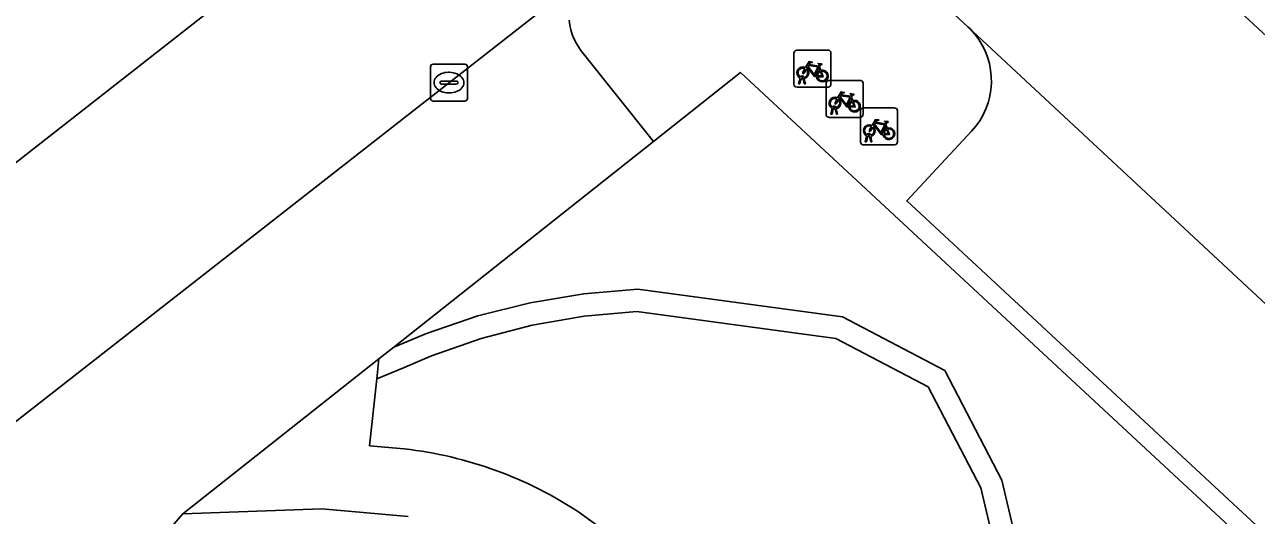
# Model space of a CAD drawing. Extents: x 159217 to 160349, y 381246 to 382172.
# Drawn here: x 159810.5 to 159843.78, y 381772.25 to 381785.53 of the extents above; entities that cross this region are included whole.
import ezdxf

# ---------------------------------------------------------------- set-up
doc = ezdxf.new("R2010")
doc.units = 0
for name, color, linetype in [('IMGEO_Fietsenrek', 7, 'Continuous'), ('IMGEO_Groenvoorziening', 7, 'Continuous'), ('IMGEO_Haag', 7, 'Continuous'), ('IMGEO_Kolk', 7, 'Continuous'), ('IMGEO_Parkeervlak_open', 7, 'Continuous'), ('IMGEO_Rijbaan_lokaal_open', 7, 'Continuous'), ('IMGEO_Voetpad_halfverhard', 7, 'Continuous'), ('IMGEO_Voetpad_open', 7, 'Continuous')]:
    doc.layers.add(name, color=color, linetype=linetype)

msp = doc.modelspace()

# ---------------------------------------------------------------- linework, layer by layer
at = {"layer": 'IMGEO_Fietsenrek'}
for p, q in [((159831.361, 381784.843), (159832.202, 381784.843)), ((159832.202, 381784.843), (159831.361, 381784.843)), ((159831.286, 381783.918), (159831.286, 381784.759)), ((159831.286, 381784.759), (159831.286, 381783.918)), ((159832.286, 381784.768), (159832.286, 381783.927)), ((159832.286, 381783.927), (159832.286, 381784.768)), ((159831.973, 381784.392), (159832.009, 381784.297)), ((159832.211, 381783.843), (159831.37, 381783.843)), ((159831.37, 381783.843), (159832.211, 381783.843)), ((159831.413, 381783.927), (159831.452, 381784.087)), ((159831.447, 381783.927), (159831.413, 381783.927)), ((159831.482, 381784.075), (159831.447, 381783.927)), ((159831.524, 381784.099), (159831.523, 381784.103)), ((159831.565, 381783.927), (159831.531, 381784.069)), ((159831.555, 381784.11), (159831.556, 381784.103)), ((159831.563, 381784.073), (159831.598, 381783.927)), ((159831.598, 381783.927), (159831.565, 381783.927)), ((159832.153, 381783.099), (159832.153, 381783.94)), ((159832.153, 381783.94), (159832.153, 381783.099)), ((159832.228, 381784.024), (159833.069, 381784.024)), ((159833.069, 381784.024), (159832.228, 381784.024)), ((159833.153, 381783.949), (159833.153, 381783.108)), ((159833.153, 381783.108), (159833.153, 381783.949)), ((159832.84, 381783.573), (159832.876, 381783.478)), ((159832.28, 381783.108), (159832.319, 381783.268)), ((159832.349, 381783.256), (159832.314, 381783.108)), ((159832.391, 381783.28), (159832.39, 381783.284)), ((159832.432, 381783.108), (159832.398, 381783.25)), ((159832.422, 381783.291), (159832.423, 381783.284)), ((159832.43, 381783.254), (159832.465, 381783.108)), ((159833.082, 381782.355), (159833.082, 381783.196)), ((159833.082, 381783.196), (159833.082, 381782.355)), ((159833.157, 381783.28), (159833.998, 381783.28)), ((159833.998, 381783.28), (159833.157, 381783.28)), ((159834.082, 381783.205), (159834.082, 381782.364)), ((159834.082, 381782.364), (159834.082, 381783.205)), ((159833.078, 381783.024), (159832.237, 381783.024)), ((159832.237, 381783.024), (159833.078, 381783.024)), ((159832.314, 381783.108), (159832.28, 381783.108)), ((159832.465, 381783.108), (159832.432, 381783.108)), ((159833.769, 381782.829), (159833.805, 381782.734)), ((159833.209, 381782.364), (159833.248, 381782.524)), ((159833.278, 381782.512), (159833.243, 381782.364)), ((159833.32, 381782.536), (159833.319, 381782.54)), ((159833.361, 381782.364), (159833.327, 381782.506)), ((159833.351, 381782.547), (159833.352, 381782.54)), ((159833.359, 381782.51), (159833.394, 381782.364)), ((159834.007, 381782.28), (159833.166, 381782.28)), ((159833.166, 381782.28), (159834.007, 381782.28)), ((159833.243, 381782.364), (159833.209, 381782.364)), ((159833.394, 381782.364), (159833.361, 381782.364))]:
    msp.add_line(p, q, dxfattribs=at)
for points in [[(159831.599, 381784.369), (159831.694, 381784.533), (159831.78, 381784.519), (159831.782, 381784.51), (159831.726, 381784.499), (159831.699, 381784.454), (159831.955, 381784.413)], [(159831.955, 381784.413), (159831.98, 381784.462), (159831.974, 381784.466), (159831.951, 381784.47), (159831.939, 381784.477), (159831.938, 381784.48), (159831.94, 381784.485), (159832.035, 381784.47), (159832.037, 381784.46), (159832.027, 381784.447), (159832.015, 381784.441), (159832.001, 381784.447), (159831.973, 381784.392)], [(159831.62, 381784.317), (159831.568, 381784.227), (159831.528, 381784.202), (159831.529, 381784.249), (159831.584, 381784.343)], [(159831.895, 381784.125), (159831.845, 381784.125), (159831.654, 381784.376), (159831.635, 381784.344)], [(159831.942, 381784.388), (159831.685, 381784.429), (159831.668, 381784.4), (159831.835, 381784.18), (159831.942, 381784.388)], [(159831.99, 381784.29), (159831.96, 381784.367), (159831.851, 381784.149), (159831.894, 381784.149)], [(159831.924, 381784.149), (159832.044, 381784.148), (159832, 381784.262)], [(159832.02, 381784.269), (159832.075, 381784.124), (159831.925, 381784.124)], [(159832.487, 381783.498), (159832.435, 381783.408), (159832.395, 381783.383), (159832.396, 381783.43), (159832.451, 381783.524)], [(159832.466, 381783.55), (159832.561, 381783.714), (159832.647, 381783.7), (159832.649, 381783.691), (159832.593, 381783.68), (159832.566, 381783.635), (159832.822, 381783.594)], [(159832.762, 381783.306), (159832.712, 381783.306), (159832.521, 381783.557), (159832.502, 381783.525)], [(159832.809, 381783.569), (159832.552, 381783.61), (159832.535, 381783.581), (159832.702, 381783.361), (159832.809, 381783.569)], [(159832.857, 381783.471), (159832.827, 381783.548), (159832.718, 381783.33), (159832.761, 381783.33)], [(159832.822, 381783.594), (159832.847, 381783.643), (159832.841, 381783.647), (159832.818, 381783.651), (159832.806, 381783.658), (159832.805, 381783.661), (159832.807, 381783.666), (159832.902, 381783.651), (159832.904, 381783.641), (159832.894, 381783.628), (159832.882, 381783.622), (159832.868, 381783.628), (159832.84, 381783.573)], [(159832.791, 381783.33), (159832.911, 381783.329), (159832.867, 381783.443)], [(159832.887, 381783.45), (159832.942, 381783.305), (159832.792, 381783.305)], [(159833.395, 381782.806), (159833.49, 381782.97), (159833.576, 381782.956), (159833.578, 381782.947), (159833.522, 381782.936), (159833.495, 381782.891), (159833.751, 381782.85)], [(159833.691, 381782.562), (159833.641, 381782.562), (159833.45, 381782.813), (159833.431, 381782.781)], [(159833.738, 381782.825), (159833.481, 381782.866), (159833.464, 381782.837), (159833.631, 381782.617), (159833.738, 381782.825)], [(159833.786, 381782.727), (159833.756, 381782.804), (159833.647, 381782.586), (159833.69, 381782.586)], [(159833.751, 381782.85), (159833.776, 381782.899), (159833.77, 381782.903), (159833.747, 381782.907), (159833.735, 381782.914), (159833.734, 381782.917), (159833.736, 381782.922), (159833.831, 381782.907), (159833.833, 381782.897), (159833.823, 381782.884), (159833.811, 381782.878), (159833.797, 381782.884), (159833.769, 381782.829)], [(159833.416, 381782.754), (159833.364, 381782.664), (159833.324, 381782.639), (159833.325, 381782.686), (159833.38, 381782.78)], [(159833.72, 381782.586), (159833.84, 381782.585), (159833.796, 381782.699)], [(159833.816, 381782.706), (159833.871, 381782.561), (159833.721, 381782.561)]]:
    msp.add_lwpolyline(points, dxfattribs=at)
for centre, radius, start, end in [((159831.364, 381784.765), 0.0779, 92.4484, 184.2845), ((159831.364, 381784.765), 0.0779, 92.4484, 184.2845), ((159832.208, 381784.765), 0.0779, 2.4484, 94.2845), ((159832.208, 381784.765), 0.0779, 2.4484, 94.2845), ((159831.526, 381784.228), 0.159, 62.6766, 242.1369), ((159831.526, 381784.228), 0.129, 63.3192, 238.903), ((159831.506, 381784.099), 0.0499, 12.8025, 158.6934), ((159831.526, 381784.228), 0.129, 283.6043, 43.4302), ((159831.526, 381784.228), 0.159, 283.5766, 46.6042), ((159832.053, 381784.144), 0.159, 113.3408, 178.3217), ((159832.053, 381784.144), 0.159, 187.0065, 105.7708), ((159832.053, 381784.144), 0.129, 113.923, 177.9556), ((159832.053, 381784.144), 0.129, 188.6715, 104.5883), ((159831.364, 381783.921), 0.0779, 182.4484, 274.2845), ((159831.364, 381783.921), 0.0779, 182.4484, 274.2845), ((159831.526, 381784.228), 0.159, 253.9967, 271.7867), ((159831.506, 381784.099), 0.0174, 12.8025, 163.4502), ((159831.526, 381784.228), 0.129, 253.415, 269.0204), ((159832.231, 381783.946), 0.0779, 92.4484, 184.2845), ((159832.231, 381783.946), 0.0779, 92.4484, 184.2845), ((159832.208, 381783.921), 0.0779, 272.4484, 4.2845), ((159832.208, 381783.921), 0.0779, 272.4484, 4.2845), ((159833.075, 381783.946), 0.0779, 2.4484, 94.2845), ((159833.075, 381783.946), 0.0779, 2.4484, 94.2845), ((159832.393, 381783.409), 0.159, 62.6766, 242.1369), ((159832.393, 381783.409), 0.129, 63.3192, 238.903), ((159832.393, 381783.409), 0.129, 283.6043, 43.4302), ((159832.393, 381783.409), 0.159, 283.5766, 46.6042), ((159832.92, 381783.325), 0.159, 113.3408, 178.3217), ((159832.92, 381783.325), 0.159, 187.0065, 105.7708), ((159832.373, 381783.28), 0.0499, 12.8025, 158.6934), ((159832.393, 381783.409), 0.159, 253.9967, 271.7867), ((159832.373, 381783.28), 0.0174, 12.8025, 163.4502), ((159832.393, 381783.409), 0.129, 253.415, 269.0204), ((159832.92, 381783.325), 0.129, 113.923, 177.9556), ((159832.92, 381783.325), 0.129, 188.6715, 104.5883), ((159833.16, 381783.202), 0.0779, 92.4484, 184.2845), ((159833.16, 381783.202), 0.0779, 92.4484, 184.2845), ((159834.004, 381783.202), 0.0779, 2.4484, 94.2845), ((159834.004, 381783.202), 0.0779, 2.4484, 94.2845), ((159832.231, 381783.102), 0.0779, 182.4484, 274.2845), ((159832.231, 381783.102), 0.0779, 182.4484, 274.2845), ((159833.075, 381783.102), 0.0779, 272.4484, 4.2845), ((159833.075, 381783.102), 0.0779, 272.4484, 4.2845), ((159833.322, 381782.665), 0.159, 62.6766, 242.1369), ((159833.322, 381782.665), 0.129, 63.3192, 238.903), ((159833.302, 381782.536), 0.0499, 12.8025, 158.6934), ((159833.322, 381782.665), 0.159, 253.9967, 271.7867), ((159833.302, 381782.536), 0.0174, 12.8025, 163.4502), ((159833.322, 381782.665), 0.129, 253.415, 269.0204), ((159833.322, 381782.665), 0.129, 283.6043, 43.4302), ((159833.322, 381782.665), 0.159, 283.5766, 46.6042), ((159833.849, 381782.581), 0.159, 113.3408, 178.3217), ((159833.849, 381782.581), 0.159, 187.0065, 105.7708), ((159833.849, 381782.581), 0.129, 113.923, 177.9556), ((159833.849, 381782.581), 0.129, 188.6715, 104.5883), ((159833.16, 381782.358), 0.0779, 182.4484, 274.2845), ((159833.16, 381782.358), 0.0779, 182.4484, 274.2845), ((159834.004, 381782.358), 0.0779, 272.4484, 4.2845), ((159834.004, 381782.358), 0.0779, 272.4484, 4.2845)]:
    msp.add_arc(centre, radius, start, end, dxfattribs=at)
at = {"layer": 'IMGEO_Groenvoorziening'}
for points in [[(159858.417, 381757.678), (159829.839, 381784.238), (159827.49, 381782.374), (159820.474, 381776.807), (159821.354, 381777.176), (159822.741, 381777.65), (159824.161, 381778.009), (159825.606, 381778.251), (159827.066, 381778.373), (159832.601, 381777.624), (159835.359, 381776.176), (159836.905, 381773.212), (159837.57, 381770.376), (159837.667, 381770.016), (159837.901, 381769.541), (159838.235, 381769.131), (159838.652, 381768.807), (159839.132, 381768.584), (159839.65, 381768.475), (159845.383, 381766.692)], [(159837.57, 381770.376), (159836.905, 381773.212), (159835.359, 381776.176), (159832.601, 381777.624), (159827.066, 381778.373), (159825.606, 381778.251), (159824.161, 381778.009), (159822.741, 381777.65), (159821.354, 381777.176), (159820.474, 381776.807), (159820.07, 381776.487), (159820.012, 381775.945), (159820.737, 381776.244), (159821.489, 381776.567), (159822.833, 381777.043), (159824.213, 381777.404), (159825.618, 381777.647), (159827.039, 381777.772), (159832.416, 381777.044), (159834.913, 381775.732), (159836.338, 381773.001), (159836.983, 381770.252)], [(159845.027, 381766.174), (159839.528, 381767.885), (159838.949, 381768.013), (159838.407, 381768.255), (159837.925, 381768.6), (159837.522, 381769.035), (159837.215, 381769.543), (159837.016, 381770.101), (159836.983, 381770.252), (159836.338, 381773.001), (159834.913, 381775.732), (159832.416, 381777.044), (159827.039, 381777.772), (159825.618, 381777.647), (159824.213, 381777.404), (159822.833, 381777.043), (159821.489, 381776.567), (159820.737, 381776.244), (159820.012, 381775.945), (159819.818, 381774.141), (159820.753, 381774.056)], [(159820.858, 381772.221), (159818.531, 381772.435), (159814.775, 381772.297), (159814.476, 381771.957)], [(159825.502, 381772.324), (159826.526, 381771.571)]]:
    msp.add_lwpolyline(points, dxfattribs=at)
msp.add_arc((159819.52, 381763.298), 10.828, 56.4643, 83.461, dxfattribs=at)
at = {"layer": 'IMGEO_Haag'}
for points in [[(159837.57, 381770.376), (159836.905, 381773.212), (159835.359, 381776.176), (159832.601, 381777.624), (159827.066, 381778.373), (159825.606, 381778.251), (159824.161, 381778.009), (159822.741, 381777.65), (159821.354, 381777.176), (159820.474, 381776.807), (159820.07, 381776.487), (159820.012, 381775.945), (159820.737, 381776.244), (159821.489, 381776.567), (159822.833, 381777.043), (159824.213, 381777.404), (159825.618, 381777.647), (159827.039, 381777.772), (159832.416, 381777.044), (159834.913, 381775.732), (159836.338, 381773.001), (159836.983, 381770.252)], [(159820.858, 381772.221), (159818.531, 381772.435), (159814.775, 381772.297), (159814.476, 381771.957)]]:
    msp.add_lwpolyline(points, dxfattribs=at)
at = {"layer": 'IMGEO_Kolk'}
for p, q in [((159821.538, 381784.463), (159822.39, 381784.463)), ((159821.463, 381783.537), (159821.463, 381784.389)), ((159821.951, 381784.243), (159821.976, 381784.243)), ((159822.464, 381784.389), (159822.464, 381783.537)), ((159821.722, 381783.957), (159821.722, 381783.969)), ((159822.16, 381783.92), (159821.762, 381783.92)), ((159821.765, 381784.006), (159822.163, 381784.006)), ((159822.206, 381783.969), (159822.206, 381783.957)), ((159822.39, 381783.463), (159821.538, 381783.463)), ((159821.974, 381783.683), (159821.949, 381783.683))]:
    msp.add_line(p, q, dxfattribs=at)
for points in [[(159821.538, 381784.463), (159822.39, 381784.463)], [(159821.463, 381783.537), (159821.463, 381784.389)], [(159822.464, 381784.389), (159822.464, 381783.537)], [(159822.39, 381783.463), (159821.538, 381783.463)]]:
    msp.add_lwpolyline(points, dxfattribs=at)
for centre, radius, start, end in [((159821.54, 381784.387), 0.0765, 91.552, 178.448), ((159821.54, 381784.387), 0.0765, 91.552, 178.448), ((159822.388, 381784.387), 0.0765, 1.552, 88.448), ((159822.388, 381784.387), 0.0765, 1.552, 88.448), ((159821.762, 381783.966), 0.0403, 85.8775, 175.7526), ((159821.759, 381783.956), 0.0366, 178.938, 274.7102), ((159822.163, 381783.963), 0.043, 264.8664, 352.4533), ((159822.167, 381783.968), 0.0386, 1.7309, 96.639), ((159821.54, 381783.539), 0.0765, 181.552, 268.448), ((159821.54, 381783.539), 0.0765, 181.552, 268.448), ((159822.388, 381783.539), 0.0765, 271.552, 358.448), ((159822.388, 381783.539), 0.0765, 271.552, 358.448)]:
    msp.add_arc(centre, radius, start, end, dxfattribs=at)
for centre, major_axis, ratio, start_param, end_param in [((159821.95, 381783.963), (-0.387, 0.002), 0.722429, 4.712389, 7.853982), ((159821.975, 381783.963), (-0.39, 0.002), 0.717154, 1.570796, 4.712389)]:
    msp.add_ellipse(centre, major_axis=major_axis, ratio=ratio, start_param=start_param, end_param=end_param, dxfattribs=at)
at = {"layer": 'IMGEO_Parkeervlak_open'}
for points in [[(159825.78, 381786.951), (159802.563, 381768.781)], [(159807.132, 381766.225), (159813.982, 381771.599), (159814.476, 381771.957), (159814.775, 381772.297), (159820.07, 381776.487), (159820.474, 381776.807), (159827.49, 381782.374), (159825.531, 381784.836), (159825.479, 381784.906), (159825.407, 381785.019), (159825.345, 381785.138), (159825.294, 381785.262), (159825.254, 381785.39), (159825.226, 381785.521), (159825.209, 381785.654)], [(159863.307, 381760.012), (159835.985, 381785.476), (159836.053, 381785.409), (159836.172, 381785.276), (159836.279, 381785.132), (159836.372, 381784.979), (159836.452, 381784.819), (159836.516, 381784.652), (159836.566, 381784.48), (159836.6, 381784.304), (159836.618, 381784.126), (159836.62, 381783.947), (159836.606, 381783.769), (159836.577, 381783.593), (159836.531, 381783.419), (159836.471, 381783.251), (159836.395, 381783.089), (159836.306, 381782.934), (159836.203, 381782.788), (159836.087, 381782.651), (159834.334, 381780.765), (159858.391, 381758.406)]]:
    msp.add_lwpolyline(points, dxfattribs=at)
at = {"layer": 'IMGEO_Rijbaan_lokaal_open'}
for points in [[(159869.262, 381761.943), (159836.624, 381792.091), (159834.612, 381793.898), (159834.039, 381794.273), (159833.435, 381794.596), (159832.804, 381794.863), (159832.152, 381795.073), (159831.484, 381795.224), (159830.805, 381795.314), (159830.121, 381795.344), (159829.437, 381795.312), (159828.758, 381795.219), (159828.09, 381795.066), (159827.439, 381794.854), (159826.809, 381794.585), (159826.206, 381794.26), (159825.925, 381794.084), (159791.101, 381766.789)], [(159802.563, 381768.781), (159825.78, 381786.951), (159826.599, 381787.592), (159826.648, 381787.626), (159827.119, 381787.917), (159827.614, 381788.164), (159828.129, 381788.366), (159828.66, 381788.522), (159829.202, 381788.629), (159829.752, 381788.688), (159830.306, 381788.697), (159830.857, 381788.657), (159831.403, 381788.568), (159831.939, 381788.43), (159832.461, 381788.245), (159832.963, 381788.014), (159833.443, 381787.739), (159833.897, 381787.422), (159835.985, 381785.476), (159863.307, 381760.012)]]:
    msp.add_lwpolyline(points, dxfattribs=at)
at = {"layer": 'IMGEO_Voetpad_halfverhard'}
for points in [[(159820.753, 381774.056), (159819.818, 381774.141), (159820.012, 381775.945), (159820.07, 381776.487), (159814.775, 381772.297), (159818.531, 381772.435), (159820.858, 381772.221)], [(159826.526, 381771.571), (159825.502, 381772.324)]]:
    msp.add_lwpolyline(points, dxfattribs=at)
msp.add_arc((159819.52, 381763.298), 10.828, 56.4643, 83.461, dxfattribs=at)
at = {"layer": 'IMGEO_Voetpad_open'}
for points in [[(159791.101, 381766.789), (159825.925, 381794.084), (159826.206, 381794.26), (159826.809, 381794.585), (159827.439, 381794.854), (159828.09, 381795.066), (159828.758, 381795.219), (159829.437, 381795.312), (159830.121, 381795.344), (159830.805, 381795.314), (159831.484, 381795.224), (159832.152, 381795.073), (159832.804, 381794.863), (159833.435, 381794.596), (159834.039, 381794.273), (159834.612, 381793.898), (159836.624, 381792.091), (159869.262, 381761.943)], [(159858.391, 381758.406), (159834.334, 381780.765), (159836.087, 381782.651), (159836.203, 381782.788), (159836.306, 381782.934), (159836.395, 381783.089), (159836.471, 381783.251), (159836.531, 381783.419), (159836.577, 381783.593), (159836.606, 381783.769), (159836.62, 381783.947), (159836.618, 381784.126), (159836.6, 381784.304), (159836.566, 381784.48), (159836.516, 381784.652), (159836.452, 381784.819), (159836.372, 381784.979), (159836.279, 381785.132), (159836.172, 381785.276), (159836.053, 381785.409), (159835.985, 381785.476), (159833.897, 381787.422)], [(159825.209, 381785.654), (159825.226, 381785.521), (159825.254, 381785.39), (159825.294, 381785.262), (159825.345, 381785.138), (159825.407, 381785.019), (159825.479, 381784.906), (159825.531, 381784.836), (159827.49, 381782.374), (159829.839, 381784.238), (159858.417, 381757.678), (159860.395, 381759.799), (159860.499, 381759.887), (159860.623, 381759.975), (159860.755, 381760.052), (159860.893, 381760.117), (159861.037, 381760.17), (159861.185, 381760.209), (159861.335, 381760.235), (159861.488, 381760.248), (159861.641, 381760.247)]]:
    msp.add_lwpolyline(points, dxfattribs=at)

doc.saveas('drawing.dxf')
